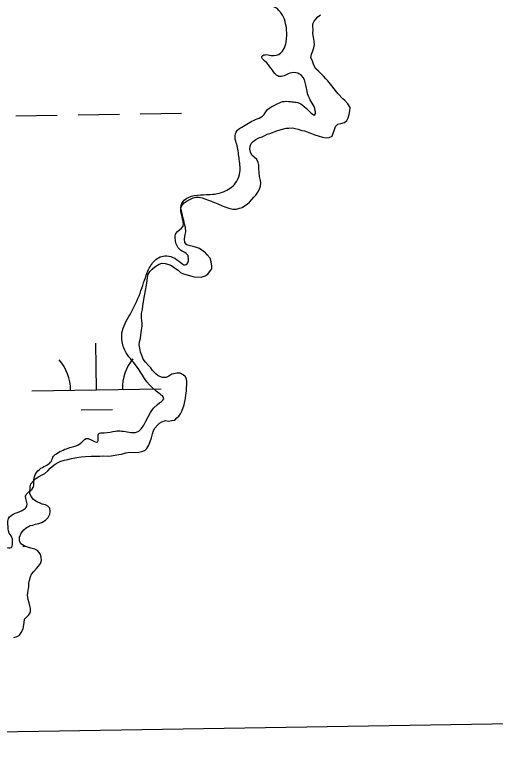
# Model space of a CAD drawing. Extents: x 3855477 to 3893699, y 299188 to 325115.
# Drawn here: x 3890519 to 3890891, y 305098 to 305672 of the extents above; entities that cross this region are included whole.
import ezdxf

# ---------------------------------------------------------------- set-up
doc = ezdxf.new("R2010")
doc.units = 0
for name, color, linetype in [('V-GRID-FRAM', 7, 'Continuous'), ('V-RIVR-EDGE', 7, 'Continuous'), ('V-WETL-SWMP', 7, 'Continuous')]:
    doc.layers.add(name, color=color, linetype=linetype)

msp = doc.modelspace()

# ---------------------------------------------------------------- linework, layer by layer
at = {"layer": 'V-GRID-FRAM'}
msp.add_lwpolyline([(3859445.33, 322796.98), (3891292.64, 323315.82), (3891596.75, 305135.92), (3859733.58, 304616.82), (3859445.33, 322796.98)], dxfattribs=at)
at = {"layer": 'V-RIVR-EDGE'}
msp.add_spline([(3890418.13, 305116.72), (3890418.2, 305116.99), (3890418.22, 305126.74), (3890416.51, 305136.49), (3890409.92, 305146.95), (3890409.23, 305150.78), (3890412.02, 305152.17), (3890414.81, 305152.16), (3890420.72, 305148.66), (3890429.39, 305138.55), (3890433.22, 305137.15), (3890441.23, 305138.87), (3890447.5, 305142.33), (3890449.6, 305145.81), (3890453.8, 305153.46), (3890459.03, 305157.97), (3890467.74, 305160.38), (3890480.27, 305160.35), (3890486.9, 305165.21), (3890493.18, 305171.81), (3890493.54, 305176.33), (3890493.9, 305182.25), (3890492.18, 305190.61), (3890492.19, 305195.13), (3890496.39, 305202.78), (3890499.2, 305215.31), (3890505.52, 305234.78), (3890508.35, 305252.88), (3890511.5, 305260.88), (3890516.72, 305260.86), (3890517.43, 305263.99), (3890517.43, 305267.48), (3890515.01, 305272.01), (3890513.98, 305278.97), (3890514.34, 305283.15), (3890519.57, 305287.31), (3890526.54, 305290.43), (3890528.64, 305292.86), (3890527.61, 305300.52), (3890529.01, 305302.95), (3890533.54, 305307.12), (3890533.9, 305311.3), (3890535.31, 305317.56), (3890539.5, 305322.07), (3890547.52, 305327.62), (3890549.27, 305331.45), (3890551.71, 305333.53), (3890561.82, 305338.03), (3890569.83, 305341.14), (3890574.37, 305344.96), (3890577.85, 305344.26), (3890583.06, 305342.5), (3890583.76, 305344.94), (3890584.12, 305348.77), (3890588.3, 305349.45), (3890597.01, 305350.82), (3890601.88, 305350.81), (3890612.67, 305349.74), (3890629.43, 305371.28), (3890634.32, 305375.79), (3890628.41, 305381.73), (3890613.14, 305401.26), (3890604.47, 305412.77), (3890602.74, 305417.3), (3890602.07, 305426.7), (3890608.37, 305440.95), (3890616.07, 305457.3), (3890621.68, 305473.29), (3890626.57, 305481.64), (3890630.41, 305484.76), (3890635.28, 305486.14), (3890647.11, 305481.24), (3890650.93, 305479.14), (3890653.37, 305481.57), (3890653.38, 305484.7), (3890653.38, 305485.4), (3890646.44, 305491.33), (3890644.01, 305495.52), (3890643.32, 305499.7), (3890643.68, 305503.52), (3890649.27, 305509.08), (3890649.28, 305512.91), (3890647.91, 305525.1), (3890649.31, 305528.23), (3890653.5, 305531.35), (3890672.3, 305533.74), (3890681.71, 305536.15), (3890690.78, 305543.79), (3890693.23, 305550.74), (3890692.56, 305561.89), (3890690.85, 305572.33), (3890689.47, 305577.21), (3890691.22, 305583.12), (3890694.71, 305585.55), (3890705.17, 305591.44), (3890710.74, 305594.21), (3890714.93, 305599.42), (3890721.56, 305603.24), (3890726.09, 305605.31), (3890732.35, 305605.3), (3890741.4, 305602.84), (3890751.47, 305595.51), (3890751.48, 305598.29), (3890746.29, 305609.44), (3890740.76, 305625.47), (3890737.98, 305627.22), (3890731.71, 305627.23), (3890723.35, 305624.82), (3890721.61, 305625.86), (3890712.59, 305636.68), (3890710.16, 305640.16), (3890710.86, 305640.86), (3890719.56, 305640.84), (3890726.18, 305644.3), (3890728.63, 305649.87), (3890729.34, 305654.39), (3890729.36, 305660.31), (3890725.21, 305673.55), (3890722.43, 305676.69), (3890709.92, 305683.33), (3890701.93, 305691.7), (3890689.09, 305707.05), (3890685.63, 305716.81), (3890682.51, 305722.04), (3890676.6, 305724.49), (3890673.12, 305722.06), (3890667.87, 305712.67), (3890664.03, 305708.85), (3890656.72, 305707.83), (3890643.84, 305707.51), (3890640.71, 305710.65), (3890635.16, 305716.93), (3890622.65, 305725.67), (3890611.87, 305728.83), (3890607.69, 305728.14), (3890601.77, 305726.76), (3890597.24, 305726.77), (3890592.03, 305729.57), (3890581.94, 305735.17), (3890576.39, 305739.7), (3890569.44, 305744.94), (3890566.31, 305745.65), (3890561.09, 305748.1), (3890556.58, 305754.03), (3890556.6, 305761.68), (3890555.57, 305766.56), (3890552.45, 305772.49), (3890547.59, 305777.02), (3890537.5, 305781.57), (3890535.08, 305786.45), (3890531.96, 305792.03), (3890530.94, 305801.43), (3890532.69, 305805.95), (3890543.83, 305805.92), (3890558.11, 305810.41), (3890559.51, 305812.15), (3890559.87, 305815.63), (3890558.13, 305816.68), (3890547.68, 305813.57), (3890542.46, 305813.59), (3890538.64, 305818.12), (3890530.29, 305821.62), (3890527.86, 305825.46), (3890527.19, 305833.47), (3890527.55, 305840.08), (3890531.39, 305844.59), (3890539.41, 305848.75), (3890539.77, 305853.62), (3890538.39, 305858.85), (3890534.92, 305862.69), (3890528.32, 305869.32), (3890523.12, 305877.34), (3890521.74, 305883.95), (3890521.76, 305889.52), (3890521.77, 305894.05), (3890521.78, 305900.66), (3890517.97, 305906.24), (3890513.46, 305913.56), (3890513.82, 305916.35), (3890515.91, 305918.43), (3890523.92, 305919.11), (3890524.28, 305924.68), (3890519.07, 305930.95), (3890512.46, 305932.02), (3890505.51, 305934.82), (3890501.01, 305945.27), (3890499.98, 305950.15), (3890503.12, 305953.97), (3890504.17, 305958.49), (3890504.54, 305967.19), (3890504.2, 305971.02), (3890511.87, 305972.74), (3890513.97, 305980.05), (3890514.34, 305985.97), (3890513.31, 305991.89), (3890508.1, 305997.47), (3890506.38, 306004.09), (3890506.04, 306008.96), (3890504.32, 306015.58), (3890494.26, 306031.97), (3890484.89, 306042.08), (3890484.21, 306049.05), (3890485.61, 306054.96), (3890490.85, 306060.52), (3890492.6, 306062.25), (3890499.57, 306065.72), (3890506.18, 306066.75), (3890511.76, 306070.91), (3890513.52, 306079.61), (3890513.19, 306084.13), (3890506.59, 306091.11), (3890492.69, 306101.24), (3890489.91, 306104.38), (3890489.93, 306112.04), (3890494.14, 306122.12), (3890496.58, 306125.95), (3890501.81, 306128.02), (3890509.47, 306128.7), (3890511.91, 306131.48), (3890511.93, 306138.09), (3890513.33, 306141.22), (3890517.87, 306148.87), (3890518.59, 306156.18), (3890516.17, 306163.15), (3890516.18, 306166.28), (3890516.53, 306170.11), (3890522.46, 306175.66), (3890535.72, 306185.03), (3890543.73, 306188.14), (3890548.95, 306188.48), (3890556.26, 306186.02), (3890561.48, 306189.14), (3890562.19, 306192.62), (3890559.44, 306207.25), (3890557.37, 306212.82), (3890556.34, 306219.44), (3890557.41, 306230.23), (3890562.3, 306237.18), (3890567.18, 306240.65), (3890575.54, 306244.11), (3890579.03, 306247.58), (3890589.49, 306250.69), (3890593.68, 306256.94), (3890597.17, 306259.37), (3890610.76, 306265.6), (3890622.6, 306270.79), (3890627.48, 306270.09), (3890633.4, 306270.42), (3890641.06, 306272.84), (3890641.07, 306275.62), (3890645.59, 306276.31), (3890655.69, 306275.59), (3890666.14, 306281.48), (3890671.73, 306287.73), (3890679.05, 306293.28), (3890685.67, 306296.4), (3890694.73, 306296.72), (3890705.86, 306293.56), (3890714.9, 306291.8), (3890715.6, 306293.19), (3890714.23, 306301.55), (3890713.55, 306306.77), (3890714.6, 306309.21), (3890717.05, 306313.38), (3890726.45, 306317.53), (3890741.08, 306320.28), (3890756.75, 306320.94), (3890761.96, 306318.14), (3890770.65, 306311.5), (3890780.04, 306307.65), (3890787.35, 306307.63), (3890792.92, 306306.58), (3890799.53, 306305.17), (3890800.56, 306300.99), (3890799.47, 306284.28), (3890799.82, 306281.84), (3890802.6, 306280.79), (3890807.47, 306281.48), (3890814.44, 306282.85), (3890818.97, 306283.19), (3890822.8, 306284.22), (3890825.24, 306287), (3890826.29, 306290.48), (3890829.43, 306290.47), (3890831.51, 306288.03), (3890832.19, 306281.42), (3890833.57, 306277.58), (3890836.35, 306276.18), (3890843.66, 306273.38), (3890844.69, 306270.59), (3890841.53, 306259.11), (3890842.92, 306255.28), (3890844.29, 306249.71), (3890847.06, 306244.13), (3890852.26, 306232.28), (3890856.74, 306216.96), (3890861.96, 306213.81), (3890869.95, 306207.87), (3890873.08, 306207.86), (3890879.7, 306210.63), (3890888.4, 306209.57), (3890905.45, 306205.35), (3890911.02, 306205.68), (3890915.9, 306208.8), (3890915.91, 306213.33), (3890916.62, 306216.46), (3890918.36, 306217.15), (3890922.53, 306213.31), (3890929.81, 306204.24), (3890935.72, 306198.66), (3890943.36, 306193.07), (3890948.58, 306190.97), (3890948.91, 306184.7), (3890949.94, 306179.48), (3890953.42, 306177.38), (3890968.03, 306172.82), (3890976.72, 306170.01), (3890992.36, 306160.23), (3891001.4, 306153.94), (3891014.6, 306141.38), (3891025.35, 306126.73), (3891031.59, 306114.88), (3891040.96, 306102.67), (3891047.88, 306088.38), (3891048.91, 306081.07), (3891052.03, 306077.93), (3891054.82, 306079.66), (3891056.58, 306084.88), (3891057.63, 306087.31), (3891064.24, 306087.65), (3891074.34, 306088.66), (3891087.23, 306092.11)], degree=3, dxfattribs=at)
at = {"layer": 'V-WETL-SWMP'}
for p, q in [((3890750.52, 305667.45), (3890751.85, 305669)), ((3890751.85, 305669), (3890753.44, 305670.81)), ((3890753.44, 305670.81), (3890755.55, 305672.35)), ((3890749.68, 305663.28), (3890749.71, 305665.37)), ((3890749.91, 305660.67), (3890749.68, 305663.28)), ((3890749.71, 305665.37), (3890750.52, 305667.45)), ((3890749.61, 305658.06), (3890749.91, 305660.67)), ((3890750.09, 305655.18), (3890749.61, 305658.06)), ((3890750.57, 305652.03), (3890750.09, 305655.18)), ((3890750.8, 305649.42), (3890750.57, 305652.03)), ((3890749.68, 305644.47), (3890750.5, 305646.81)), ((3890750.5, 305646.81), (3890750.8, 305649.42)), ((3890748.05, 305639.53), (3890748.6, 305641.87)), ((3890749.32, 305636.63), (3890748.05, 305639.53)), ((3890748.6, 305641.87), (3890749.68, 305644.47)), ((3890750.32, 305633.49), (3890749.32, 305636.63)), ((3890751.85, 305630.59), (3890750.32, 305633.49)), ((3890753.91, 305628.73), (3890751.85, 305630.59)), ((3890756.23, 305626.61), (3890753.91, 305628.73)), ((3890757.78, 305625.02), (3890756.23, 305626.61)), ((3890759.58, 305622.91), (3890757.78, 305625.02)), ((3890761.13, 305621.32), (3890759.58, 305622.91)), ((3890764.21, 305617.62), (3890761.13, 305621.32)), ((3890767.8, 305612.86), (3890764.21, 305617.62)), ((3890769.09, 305611.28), (3890767.8, 305612.86)), ((3890772.69, 305607.57), (3890769.09, 305611.28)), ((3890774.24, 305606.24), (3890772.69, 305607.57)), ((3890776.56, 305603.6), (3890774.24, 305606.24)), ((3890778.35, 305600.7), (3890776.56, 305603.6)), ((3890778.31, 305598.09), (3890778.35, 305600.7)), ((3890520.11, 305594.36), (3890552.11, 305594.88)), ((3890568.11, 305595.14), (3890600.1, 305595.66)), ((3890616.1, 305595.92), (3890648.1, 305596.44)), ((3890776.94, 305592.88), (3890777.75, 305595.48)), ((3890777.75, 305595.48), (3890778.31, 305598.09)), ((3890767.18, 305586.22), (3890769.03, 305588.03)), ((3890769.03, 305588.03), (3890771.13, 305588.52)), ((3890771.13, 305588.52), (3890774.01, 305589.26)), ((3890774.01, 305589.26), (3890775.86, 305590.81)), ((3890775.86, 305590.81), (3890776.94, 305592.88)), ((3890716.41, 305580.65), (3890721.66, 305582.67)), ((3890721.66, 305582.67), (3890724.29, 305583.41)), ((3890724.29, 305583.41), (3890726.91, 305584.42)), ((3890726.91, 305584.42), (3890729.01, 305584.92)), ((3890729.01, 305584.92), (3890731.1, 305584.89)), ((3890731.1, 305584.89), (3890733.98, 305585.11)), ((3890733.98, 305585.11), (3890736.06, 305584.56)), ((3890736.06, 305584.56), (3890738.4, 305584)), ((3890738.4, 305584), (3890741, 305582.92)), ((3890741, 305582.92), (3890743.09, 305582.63)), ((3890743.09, 305582.63), (3890748.55, 305580.73)), ((3890765.28, 305581.02), (3890766.09, 305583.1)), ((3890766.09, 305583.1), (3890767.18, 305586.22)), ((3890703.52, 305574.55), (3890705.63, 305576.09)), ((3890705.63, 305576.09), (3890708, 305577.37)), ((3890708, 305577.37), (3890710.36, 305578.12)), ((3890710.36, 305578.12), (3890712.47, 305579.13)), ((3890712.47, 305579.13), (3890714.31, 305580.15)), ((3890714.31, 305580.15), (3890716.41, 305580.65)), ((3890748.55, 305580.73), (3890751.15, 305579.65)), ((3890751.15, 305579.65), (3890753.75, 305578.83)), ((3890753.75, 305578.83), (3890757.13, 305577.74)), ((3890757.13, 305577.74), (3890760, 305577.44)), ((3890760, 305577.44), (3890762.36, 305577.66)), ((3890762.36, 305577.66), (3890764.46, 305578.68)), ((3890764.46, 305578.68), (3890765.28, 305581.02)), ((3890700.83, 305568.58), (3890701.12, 305570.93)), ((3890701.12, 305570.93), (3890701.93, 305573.01)), ((3890701.93, 305573.01), (3890703.52, 305574.55)), ((3890701.32, 305566.22), (3890700.83, 305568.58)), ((3890702.59, 305563.85), (3890701.32, 305566.22)), ((3890704.14, 305562.52), (3890702.59, 305563.85)), ((3890706.21, 305560.67), (3890704.14, 305562.52)), ((3890707.48, 305558.3), (3890706.21, 305560.67)), ((3890707.97, 305556.2), (3890707.48, 305558.3)), ((3890707.94, 305553.59), (3890707.97, 305556.2)), ((3890708.16, 305550.45), (3890707.94, 305553.59)), ((3890708.38, 305547.57), (3890708.16, 305550.45)), ((3890709.12, 305544.43), (3890708.38, 305547.57)), ((3890709.06, 305539.99), (3890709.35, 305542.33)), ((3890709.35, 305542.33), (3890709.12, 305544.43)), ((3890707.16, 305535.31), (3890708.23, 305537.12)), ((3890708.23, 305537.12), (3890709.06, 305539.99)), ((3890652.46, 305528.74), (3890657.2, 305531.03)), ((3890657.2, 305531.03), (3890659.3, 305531.52)), ((3890659.3, 305531.52), (3890661.65, 305531.49)), ((3890661.65, 305531.49), (3890663.99, 305530.94)), ((3890663.99, 305530.94), (3890671.01, 305528.49)), ((3890702.38, 305529.63), (3890703.98, 305531.43)), ((3890703.98, 305531.43), (3890705.56, 305532.98)), ((3890705.56, 305532.98), (3890707.16, 305535.31)), ((3890647.68, 305523.06), (3890648.23, 305525.14)), ((3890648.23, 305525.14), (3890650.09, 305527.21)), ((3890650.09, 305527.21), (3890652.46, 305528.74)), ((3890671.01, 305528.49), (3890676.21, 305526.33)), ((3890676.21, 305526.33), (3890679.06, 305524.98)), ((3890679.06, 305524.98), (3890681.67, 305524.16)), ((3890694.98, 305523.46), (3890696.83, 305524.74)), ((3890696.83, 305524.74), (3890698.94, 305526.02)), ((3890698.94, 305526.02), (3890700.53, 305527.56)), ((3890700.53, 305527.56), (3890702.38, 305529.63)), ((3890648.18, 305520.96), (3890647.68, 305523.06)), ((3890648.67, 305518.6), (3890648.18, 305520.96)), ((3890649.15, 305515.99), (3890648.67, 305518.6)), ((3890681.67, 305524.16), (3890684.79, 305523.07)), ((3890684.79, 305523.07), (3890687.65, 305522.25)), ((3890687.65, 305522.25), (3890690.52, 305522.21)), ((3890690.52, 305522.21), (3890692.88, 305522.96)), ((3890692.88, 305522.96), (3890694.98, 305523.46)), ((3890649.9, 305513.36), (3890649.15, 305515.99)), ((3890650.39, 305510.74), (3890649.9, 305513.36)), ((3890651.14, 305508.12), (3890650.39, 305510.74)), ((3890651.35, 305504.72), (3890651.14, 305508.12)), ((3890650.49, 305498.98), (3890651.06, 305502.63)), ((3890651.06, 305502.63), (3890651.35, 305504.72)), ((3890650.71, 305496.37), (3890650.49, 305498.98)), ((3890652.26, 305494.78), (3890650.71, 305496.37)), ((3890654.86, 305493.96), (3890652.26, 305494.78)), ((3890657.2, 305493.4), (3890654.86, 305493.96)), ((3890659.81, 305492.58), (3890657.2, 305493.4)), ((3890661.89, 305491.77), (3890659.81, 305492.58)), ((3890664.73, 305489.9), (3890661.89, 305491.77)), ((3890666.54, 305488.57), (3890664.73, 305489.9)), ((3890667.83, 305486.99), (3890666.54, 305488.57)), ((3890670.14, 305484.34), (3890667.83, 305486.99)), ((3890671.15, 305481.45), (3890670.14, 305484.34)), ((3890627.46, 305477.61), (3890630.89, 305479.65)), ((3890630.89, 305479.65), (3890632.99, 305480.41)), ((3890632.99, 305480.41), (3890635.6, 305480.37)), ((3890635.6, 305480.37), (3890638.2, 305479.55)), ((3890638.2, 305479.55), (3890640.28, 305478.74)), ((3890640.28, 305478.74), (3890642.61, 305476.88)), ((3890671.63, 305478.31), (3890671.15, 305481.45)), ((3890622.15, 305471.41), (3890623.75, 305474)), ((3890623.75, 305474), (3890625.35, 305475.81)), ((3890625.35, 305475.81), (3890627.46, 305477.61)), ((3890642.61, 305476.88), (3890645.46, 305475.01)), ((3890645.46, 305475.01), (3890647.26, 305473.42)), ((3890647.26, 305473.42), (3890649.6, 305472.34)), ((3890668.41, 305472.09), (3890669.74, 305473.9)), ((3890669.74, 305473.9), (3890671.6, 305476.22)), ((3890671.6, 305476.22), (3890671.63, 305478.31)), ((3890621, 305463.59), (3890621.57, 305467.24)), ((3890621.57, 305467.24), (3890622.15, 305471.41)), ((3890649.6, 305472.34), (3890652.46, 305471.52)), ((3890652.46, 305471.52), (3890655.06, 305470.7)), ((3890655.06, 305470.7), (3890657.93, 305469.88)), ((3890657.93, 305469.88), (3890663.41, 305469.8)), ((3890663.41, 305469.8), (3890666.3, 305470.81)), ((3890666.3, 305470.81), (3890668.41, 305472.09)), ((3890620.16, 305459.42), (3890621, 305463.59)), ((3890619.58, 305455.25), (3890620.16, 305459.42)), ((3890618.16, 305447.43), (3890618.73, 305450.82)), ((3890618.73, 305450.82), (3890619.58, 305455.25)), ((3890617.3, 305441.69), (3890617.87, 305444.82)), ((3890617.87, 305444.82), (3890618.16, 305447.43)), ((3890617.25, 305438.04), (3890617.3, 305441.69)), ((3890617.72, 305434.11), (3890617.25, 305438.04)), ((3890617.69, 305431.76), (3890617.72, 305434.11)), ((3890616.55, 305425.24), (3890617.12, 305428.63)), ((3890617.12, 305428.63), (3890617.69, 305431.76)), ((3890615.69, 305419.77), (3890616.51, 305422.37)), ((3890616.51, 305422.37), (3890616.55, 305425.24)), ((3890582.41, 305382.74), (3890581.83, 305418.73)), ((3890615.4, 305417.42), (3890615.69, 305419.77)), ((3890615.89, 305414.8), (3890615.4, 305417.42)), ((3890616.37, 305411.66), (3890615.89, 305414.8)), ((3890617.63, 305408.77), (3890616.37, 305411.66)), ((3890618.38, 305406.4), (3890617.63, 305408.77)), ((3890620.18, 305404.03), (3890618.38, 305406.4)), ((3890622.5, 305401.38), (3890620.18, 305404.03)), ((3890624.3, 305399.53), (3890622.5, 305401.38)), ((3890625.58, 305397.68), (3890624.3, 305399.53)), ((3890628.16, 305395.03), (3890625.58, 305397.68)), ((3890629.96, 305393.44), (3890628.16, 305395.03)), ((3890633.34, 305392.09), (3890629.96, 305393.44)), ((3890636.22, 305392.31), (3890633.34, 305392.09)), ((3890638.32, 305393.33), (3890636.22, 305392.31)), ((3890640.7, 305394.86), (3890638.32, 305393.33)), ((3890644.37, 305395.59), (3890640.7, 305394.86)), ((3890646.98, 305395.56), (3890644.37, 305395.59)), ((3890649.31, 305394.22), (3890646.98, 305395.56)), ((3890650.86, 305392.89), (3890649.31, 305394.22)), ((3890651.88, 305391.05), (3890650.86, 305392.89)), ((3890652.11, 305388.96), (3890651.88, 305391.05)), ((3890652.34, 305386.6), (3890652.11, 305388.96)), ((3890652.31, 305386.28), (3890652.34, 305386.6)), ((3890532.42, 305381.92), (3890632.41, 305383.55)), ((3890651.45, 305378.77), (3890652.01, 305381.64)), ((3890652.01, 305381.64), (3890652.05, 305384.52)), ((3890652.05, 305384.52), (3890652.31, 305386.28)), ((3890650.59, 305373.56), (3890651.15, 305375.9)), ((3890651.15, 305375.9), (3890651.45, 305378.77)), ((3890648.4, 305366.27), (3890650.04, 305370.96)), ((3890650.04, 305370.96), (3890650.59, 305373.56)), ((3890570.67, 305367.11), (3890594.66, 305367.51)), ((3890646, 305362.39), (3890647.33, 305364.2)), ((3890647.33, 305364.2), (3890648.4, 305366.27)), ((3890631.03, 305356.85), (3890632.87, 305357.87)), ((3890632.87, 305357.87), (3890635.76, 305358.87)), ((3890635.76, 305358.87), (3890638.11, 305358.58)), ((3890638.11, 305358.58), (3890640.47, 305359.07)), ((3890640.47, 305359.07), (3890642.82, 305359.3)), ((3890642.82, 305359.3), (3890644.41, 305361.1)), ((3890644.41, 305361.1), (3890646, 305362.39)), ((3890626.51, 305351.16), (3890627.58, 305352.97)), ((3890627.58, 305352.97), (3890629.44, 305355.3)), ((3890629.44, 305355.3), (3890631.03, 305356.85)), ((3890624.87, 305345.69), (3890625.69, 305348.56)), ((3890625.69, 305348.56), (3890626.51, 305351.16)), ((3890622.96, 305339.97), (3890623.78, 305342.83)), ((3890623.78, 305342.83), (3890624.87, 305345.69)), ((3890615.05, 305334.59), (3890617.41, 305335.08)), ((3890617.41, 305335.08), (3890619.77, 305335.84)), ((3890619.77, 305335.84), (3890621.36, 305337.38)), ((3890621.36, 305337.38), (3890622.96, 305339.97)), ((3890560.36, 305328.81), (3890562.98, 305329.56)), ((3890562.98, 305329.56), (3890567.17, 305330.29)), ((3890567.17, 305330.29), (3890570.58, 305331.02)), ((3890570.58, 305331.02), (3890573.98, 305331.24)), ((3890573.98, 305331.24), (3890578.16, 305331.44)), ((3890578.16, 305331.44), (3890584.95, 305331.35)), ((3890584.95, 305331.35), (3890588.09, 305331.57)), ((3890588.09, 305331.57), (3890591.49, 305331.52)), ((3890591.49, 305331.52), (3890593.84, 305331.75)), ((3890593.84, 305331.75), (3890599.6, 305332.72)), ((3890599.6, 305332.72), (3890601.7, 305332.95)), ((3890601.7, 305332.95), (3890605.11, 305333.95)), ((3890605.11, 305333.95), (3890607.99, 305334.43)), ((3890607.99, 305334.43), (3890612.43, 305334.37)), ((3890612.43, 305334.37), (3890615.05, 305334.59)), ((3890546.68, 305322.21), (3890548.26, 305323.49)), ((3890548.26, 305323.49), (3890550.38, 305325.29)), ((3890550.38, 305325.29), (3890552.75, 305326.56)), ((3890552.75, 305326.56), (3890554.85, 305327.58)), ((3890554.85, 305327.58), (3890557.74, 305328.33)), ((3890557.74, 305328.33), (3890560.36, 305328.81)), ((3890540.34, 305317.07), (3890542.44, 305318.08)), ((3890542.44, 305318.08), (3890544.82, 305320.14)), ((3890544.82, 305320.14), (3890546.68, 305322.21)), ((3890531.62, 305310.13), (3890533.74, 305312.45)), ((3890533.74, 305312.45), (3890535.6, 305314.26)), ((3890535.6, 305314.26), (3890537.7, 305315.54)), ((3890537.7, 305315.54), (3890540.34, 305317.07)), ((3890530.99, 305302.56), (3890531.07, 305307.79)), ((3890531.07, 305307.79), (3890531.62, 305310.13)), ((3890532.01, 305300.2), (3890530.99, 305302.56)), ((3890533.8, 305297.82), (3890532.01, 305300.2)), ((3890535.62, 305296.75), (3890533.8, 305297.82)), ((3890540.29, 305294.34), (3890535.62, 305296.75)), ((3890542.89, 305293.78), (3890540.29, 305294.34)), ((3890544.71, 305292.71), (3890542.89, 305293.78)), ((3890546.25, 305291.12), (3890544.71, 305292.71)), ((3890546.48, 305288.76), (3890546.25, 305291.12)), ((3890542.99, 305282.02), (3890545.11, 305284.08)), ((3890545.11, 305284.08), (3890546.45, 305286.67)), ((3890546.45, 305286.67), (3890546.48, 305288.76)), ((3890528.02, 305275.95), (3890531.18, 305277.74)), ((3890531.18, 305277.74), (3890533.27, 305278.23)), ((3890533.27, 305278.23), (3890535.37, 305278.99)), ((3890535.37, 305278.99), (3890537.73, 305279.48)), ((3890537.73, 305279.48), (3890540.09, 305280.23)), ((3890540.09, 305280.23), (3890542.99, 305282.02)), ((3890522.95, 305268.71), (3890524.3, 305271.82)), ((3890524.3, 305271.82), (3890526.17, 305274.41)), ((3890526.17, 305274.41), (3890528.02, 305275.95)), ((3890522.92, 305266.09), (3890522.95, 305268.71)), ((3890523.93, 305263.73), (3890522.92, 305266.09)), ((3890526.52, 305262.12), (3890523.93, 305263.73)), ((3890525.53, 305261.73), (3890527.4, 305261.76)), ((3890529.12, 305261.04), (3890526.52, 305262.12)), ((3890531.72, 305260.22), (3890529.12, 305261.04)), ((3890534.85, 305259.66), (3890531.72, 305260.22)), ((3890536.92, 305258.58), (3890534.85, 305259.66)), ((3890538.98, 305255.94), (3890536.92, 305258.58)), ((3890539.72, 305253.32), (3890538.98, 305255.94)), ((3890539.14, 305248.62), (3890539.95, 305250.7)), ((3890539.95, 305250.7), (3890539.72, 305253.32)), ((3890534.09, 305242.42), (3890535.95, 305244.75)), ((3890535.95, 305244.75), (3890537.54, 305246.56)), ((3890537.54, 305246.56), (3890539.14, 305248.62)), ((3890530.6, 305235.68), (3890531.42, 305238.28)), ((3890531.42, 305238.28), (3890532.23, 305240.36)), ((3890532.23, 305240.36), (3890534.09, 305242.42)), ((3890530.01, 305230.72), (3890530.04, 305233.33)), ((3890530.04, 305233.33), (3890530.6, 305235.68)), ((3890529.13, 305223.94), (3890529.7, 305227.59)), ((3890529.7, 305227.59), (3890530.01, 305230.72)), ((3890529.61, 305220.8), (3890529.13, 305223.94)), ((3890530.36, 305218.17), (3890529.61, 305220.8)), ((3890531.34, 305213.72), (3890530.36, 305218.17)), ((3890526.79, 305205.42), (3890530.23, 305208.77)), ((3890530.23, 305208.77), (3890531.3, 305210.84)), ((3890531.3, 305210.84), (3890531.34, 305213.72)), ((3890526.49, 305202.55), (3890526.79, 305205.42)), ((3890524.56, 305195.52), (3890525.64, 305198.38)), ((3890525.64, 305198.38), (3890526.49, 305202.55)), ((3890518.49, 305191.42), (3890521.12, 305192.17)), ((3890521.12, 305192.17), (3890522.96, 305193.19)), ((3890522.96, 305193.19), (3890524.56, 305195.52))]:
    msp.add_line(p, q, dxfattribs=at)
for centre, start, end in [((3890527.17, 305382.31), 0.16154, 41.7052), ((3890637.64, 305384.11), 140.16154, 181.7052)]:
    msp.add_arc(centre, 35.25, start, end, dxfattribs=at)

doc.saveas('drawing.dxf')
